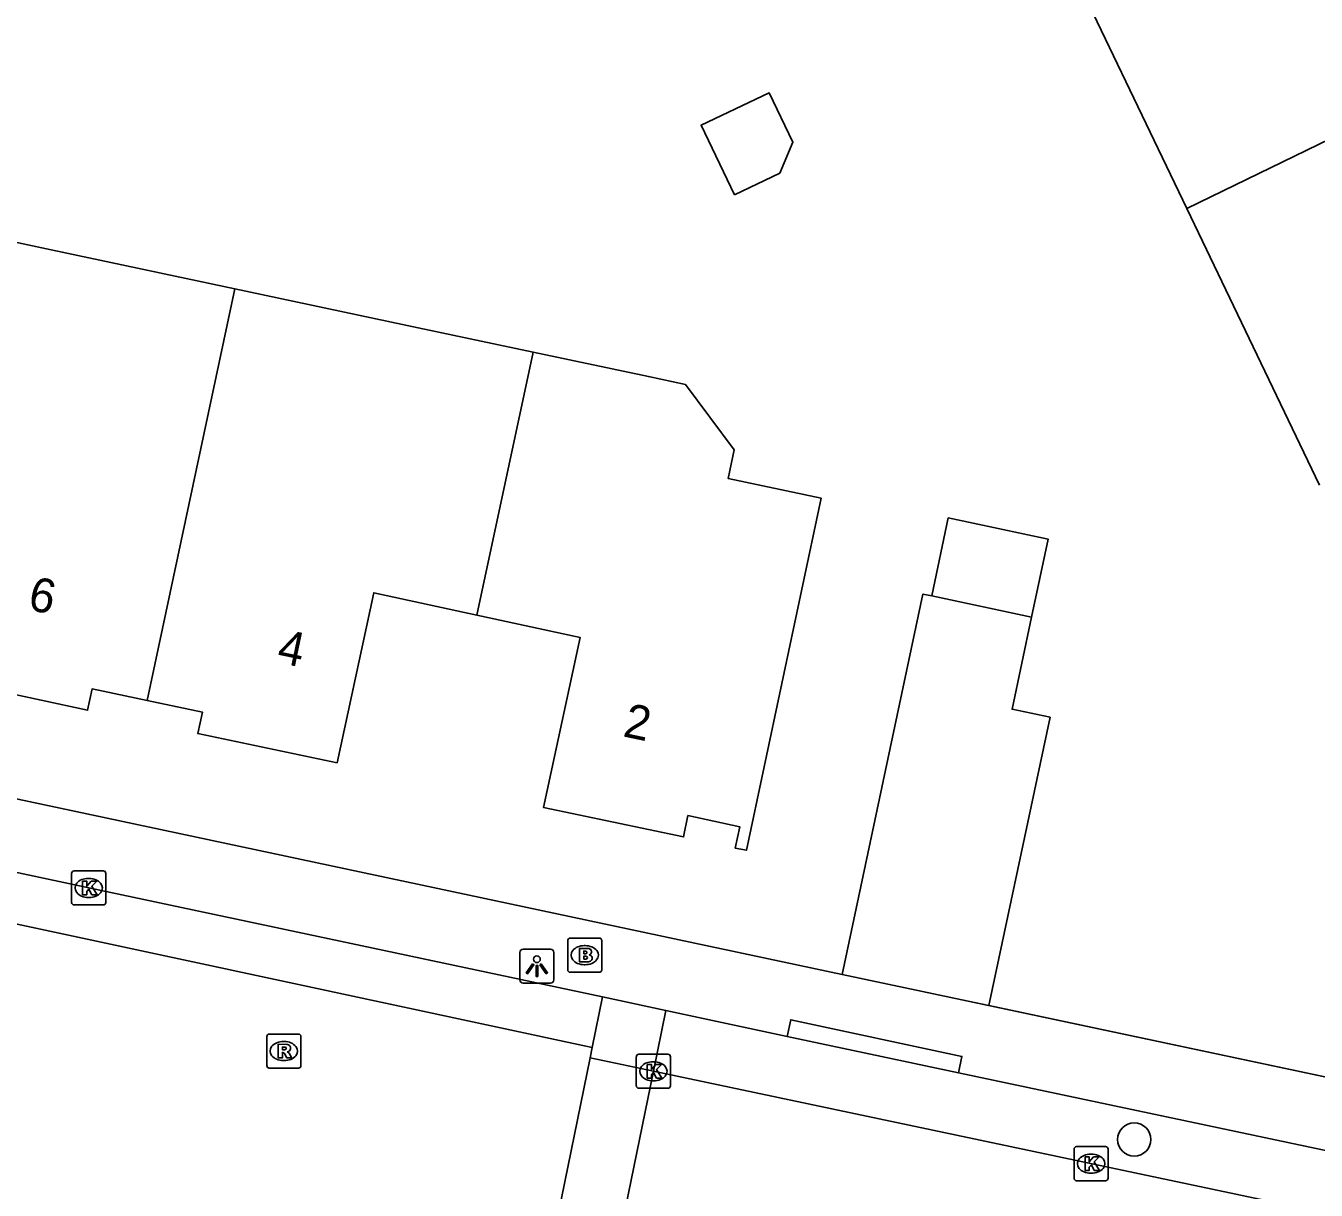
# Model space of a CAD drawing. Extents: x 160457 to 162082, y 388340 to 389736.
# Drawn here: x 160827.09 to 160864.94, y 389001.22 to 389035.38 of the extents above; entities that cross this region are included whole.
import ezdxf

# ---------------------------------------------------------------- set-up
doc = ezdxf.new("R2010")
doc.units = 0
for name, color, linetype in [('IMGEO_Boom', 7, 'Continuous'), ('IMGEO_Brandkraan', 7, 'Continuous'), ('IMGEO_Kolk', 7, 'Continuous'), ('IMGEO_Lichtpunt', 7, 'Continuous'), ('IMGEO_Muur', 7, 'Continuous'), ('IMGEO_Pand', 7, 'Continuous'), ('IMGEO_Pand_nummerreeks', 7, 'Continuous'), ('IMGEO_Parkeervlak_open', 7, 'Continuous'), ('IMGEO_Rijbaan_lokaal_gesloten', 7, 'Continuous'), ('IMGEO_Rijbaan_lokaal_open', 7, 'Continuous'), ('IMGEO_Rioolput', 7, 'Continuous'), ('IMGEO_Voetpad_open', 7, 'Continuous')]:
    doc.layers.add(name, color=color, linetype=linetype)

msp = doc.modelspace()

# ---------------------------------------------------------------- linework, layer by layer
at = {"layer": 'IMGEO_Boom'}
msp.add_circle((160859.601, 389002.71), 0.489, dxfattribs=at)
at = {"layer": 'IMGEO_Brandkraan'}
for p, q in [((160842.982, 389007.691), (160842.982, 389008.543)), ((160843.057, 389008.617), (160843.909, 389008.617)), ((160843.983, 389008.543), (160843.983, 389007.691)), ((160843.47, 389008.397), (160843.495, 389008.397)), ((160843.493, 389007.837), (160843.468, 389007.837)), ((160843.909, 389007.617), (160843.057, 389007.617))]:
    msp.add_line(p, q, dxfattribs=at)
for points in [[(160842.982, 389007.691), (160842.982, 389008.543)], [(160843.057, 389008.617), (160843.909, 389008.617)], [(160843.983, 389008.543), (160843.983, 389007.691)], [(160843.33, 389008.317), (160843.33, 389007.917), (160843.543, 389007.917)], [(160843.561, 389008.317), (160843.33, 389008.317)], [(160843.509, 389008.236), (160843.455, 389008.236), (160843.455, 389008.16)], [(160843.455, 389008.16), (160843.508, 389008.16)], [(160843.517, 389008.084), (160843.455, 389008.084), (160843.455, 389008.003)], [(160843.455, 389008.003), (160843.517, 389008.003)], [(160843.909, 389007.617), (160843.057, 389007.617)]]:
    msp.add_lwpolyline(points, dxfattribs=at)
for centre, radius, start, end in [((160843.059, 389008.541), 0.0765, 91.552, 178.448), ((160843.059, 389008.541), 0.0765, 91.552, 178.448), ((160843.907, 389008.541), 0.0765, 1.552, 88.448), ((160843.907, 389008.541), 0.0765, 1.552, 88.448), ((160843.51, 389008.198), 0.0379, 267.8285, 90.9355), ((160843.518, 389008.043), 0.0404, 269.8759, 90.5077), ((160843.565, 389008.172), 0.145, 59.4692, 91.5367), ((160843.59, 389008.219), 0.0922, 285.5137, 58.1501), ((160843.595, 389008.027), 0.105, 301.3115, 78.989), ((160843.549, 389008.168), 0.251, 268.6676, 293.5347), ((160843.059, 389007.693), 0.0765, 181.552, 268.448), ((160843.059, 389007.693), 0.0765, 181.552, 268.448), ((160843.907, 389007.693), 0.0765, 271.552, 358.448), ((160843.907, 389007.693), 0.0765, 271.552, 358.448)]:
    msp.add_arc(centre, radius, start, end, dxfattribs=at)
for centre, major_axis, ratio, start_param, end_param in [((160843.469, 389008.117), (-0.387, 0.002), 0.722429, 4.712389, 7.853982), ((160843.494, 389008.117), (-0.39, 0.002), 0.717154, 1.570796, 4.712389)]:
    msp.add_ellipse(centre, major_axis=major_axis, ratio=ratio, start_param=start_param, end_param=end_param, dxfattribs=at)
at = {"layer": 'IMGEO_Kolk'}
for p, q in [((160828.433, 389009.664), (160828.433, 389010.516)), ((160828.508, 389010.59), (160829.36, 389010.59)), ((160828.921, 389010.37), (160828.946, 389010.37)), ((160829.434, 389010.516), (160829.434, 389009.664)), ((160828.944, 389009.81), (160828.919, 389009.81)), ((160829.36, 389009.59), (160828.508, 389009.59)), ((160844.995, 389004.286), (160844.995, 389005.138)), ((160845.07, 389005.212), (160845.922, 389005.212)), ((160845.996, 389005.138), (160845.996, 389004.286)), ((160845.483, 389004.992), (160845.508, 389004.992)), ((160845.506, 389004.432), (160845.481, 389004.432)), ((160845.922, 389004.212), (160845.07, 389004.212)), ((160857.834, 389001.575), (160857.834, 389002.427)), ((160857.909, 389002.501), (160858.761, 389002.501)), ((160858.835, 389002.427), (160858.835, 389001.575)), ((160858.322, 389002.281), (160858.347, 389002.281)), ((160858.345, 389001.721), (160858.32, 389001.721)), ((160858.761, 389001.501), (160857.909, 389001.501))]:
    msp.add_line(p, q, dxfattribs=at)
for points in [[(160828.433, 389009.664), (160828.433, 389010.516)], [(160828.508, 389010.59), (160829.36, 389010.59)], [(160829.434, 389010.516), (160829.434, 389009.664)], [(160828.754, 389010.29), (160828.877, 389010.29), (160828.877, 389010.139), (160829.007, 389010.29), (160829.171, 389010.29), (160829.025, 389010.139), (160829.178, 389009.89), (160829.026, 389009.89), (160828.941, 389010.054), (160828.877, 389009.987), (160828.877, 389009.89), (160828.754, 389009.89), (160828.754, 389010.29)], [(160829.36, 389009.59), (160828.508, 389009.59)], [(160844.995, 389004.286), (160844.995, 389005.138)], [(160845.07, 389005.212), (160845.922, 389005.212)], [(160845.996, 389005.138), (160845.996, 389004.286)], [(160845.316, 389004.912), (160845.439, 389004.912), (160845.439, 389004.761), (160845.569, 389004.912), (160845.733, 389004.912), (160845.587, 389004.761), (160845.74, 389004.512), (160845.588, 389004.512), (160845.503, 389004.676), (160845.439, 389004.609), (160845.439, 389004.512), (160845.316, 389004.512), (160845.316, 389004.912)], [(160845.922, 389004.212), (160845.07, 389004.212)], [(160857.834, 389001.575), (160857.834, 389002.427)], [(160857.909, 389002.501), (160858.761, 389002.501)], [(160858.835, 389002.427), (160858.835, 389001.575)], [(160858.155, 389002.201), (160858.278, 389002.201), (160858.278, 389002.05), (160858.408, 389002.201), (160858.572, 389002.201), (160858.426, 389002.05), (160858.579, 389001.801), (160858.427, 389001.801), (160858.342, 389001.965), (160858.278, 389001.898), (160858.278, 389001.801), (160858.155, 389001.801), (160858.155, 389002.201)], [(160858.761, 389001.501), (160857.909, 389001.501)]]:
    msp.add_lwpolyline(points, dxfattribs=at)
for centre, start, end in [((160828.51, 389010.514), 91.552, 178.448), ((160828.51, 389010.514), 91.552, 178.448), ((160829.358, 389010.514), 1.552, 88.448), ((160829.358, 389010.514), 1.552, 88.448), ((160828.51, 389009.666), 181.552, 268.448), ((160828.51, 389009.666), 181.552, 268.448), ((160829.358, 389009.666), 271.552, 358.448), ((160829.358, 389009.666), 271.552, 358.448), ((160845.072, 389005.136), 91.552, 178.448), ((160845.072, 389005.136), 91.552, 178.448), ((160845.92, 389005.136), 1.552, 88.448), ((160845.92, 389005.136), 1.552, 88.448), ((160845.072, 389004.288), 181.552, 268.448), ((160845.072, 389004.288), 181.552, 268.448), ((160845.92, 389004.288), 271.552, 358.448), ((160845.92, 389004.288), 271.552, 358.448), ((160857.911, 389002.425), 91.552, 178.448), ((160857.911, 389002.425), 91.552, 178.448), ((160858.759, 389002.425), 1.552, 88.448), ((160858.759, 389002.425), 1.552, 88.448), ((160857.911, 389001.577), 181.552, 268.448), ((160857.911, 389001.577), 181.552, 268.448), ((160858.759, 389001.577), 271.552, 358.448), ((160858.759, 389001.577), 271.552, 358.448)]:
    msp.add_arc(centre, 0.0765, start, end, dxfattribs=at)
for centre, major_axis, ratio, start_param, end_param in [((160828.92, 389010.09), (-0.387, 0.002), 0.722429, 4.712389, 7.853982), ((160828.945, 389010.09), (-0.39, 0.002), 0.717154, 1.570796, 4.712389), ((160845.482, 389004.712), (-0.387, 0.002), 0.722429, 4.712389, 7.853982), ((160845.507, 389004.712), (-0.39, 0.002), 0.717154, 1.570796, 4.712389), ((160858.321, 389002.001), (-0.387, 0.002), 0.722429, 4.712389, 7.853982), ((160858.346, 389002.001), (-0.39, 0.002), 0.717154, 1.570796, 4.712389)]:
    msp.add_ellipse(centre, major_axis=major_axis, ratio=ratio, start_param=start_param, end_param=end_param, dxfattribs=at)
at = {"layer": 'IMGEO_Lichtpunt'}
for p, q in [((160841.58, 389008.199), (160841.58, 389007.392)), ((160841.58, 389008.199), (160841.58, 389007.392)), ((160842.482, 389008.294), (160841.674, 389008.294)), ((160842.482, 389008.294), (160841.674, 389008.294)), ((160842.576, 389007.392), (160842.576, 389008.199)), ((160842.576, 389007.392), (160842.576, 389008.199)), ((160841.674, 389007.298), (160842.482, 389007.298)), ((160841.674, 389007.298), (160842.482, 389007.298))]:
    msp.add_line(p, q, dxfattribs=at)
for points in [[(160841.954, 389007.863), (160841.993, 389007.835), (160841.805, 389007.573), (160841.767, 389007.6), (160841.954, 389007.863)], [(160842.056, 389007.815), (160842.103, 389007.815), (160842.103, 389007.493), (160842.056, 389007.493), (160842.056, 389007.815)], [(160842.166, 389007.835), (160842.204, 389007.862), (160842.391, 389007.6), (160842.352, 389007.572), (160842.166, 389007.835)]]:
    msp.add_lwpolyline(points, dxfattribs=at)
msp.add_circle((160842.079, 389007.997), 0.0994, dxfattribs=at)
for centre, start, end in [((160841.674, 389008.199), 90, 180), ((160841.674, 389008.199), 90, 180), ((160842.482, 389008.199), 0, 90), ((160842.482, 389008.199), 0, 90), ((160841.674, 389007.392), 180, 270), ((160841.674, 389007.392), 180, 270), ((160842.482, 389007.392), 270, 0), ((160842.482, 389007.392), 270, 360)]:
    msp.add_arc(centre, 0.0946, start, end, dxfattribs=at)
at = {"layer": 'IMGEO_Muur'}
msp.add_lwpolyline([(160876.381, 389002.172), (160854.217, 389006.879)], dxfattribs=at)
at = {"layer": 'IMGEO_Pand'}
for points in [[(160857.14, 389038.092), (160857.215, 389037.939), (160857.323, 389037.992), (160861.146, 389030.021)], [(160861.146, 389030.021), (160869.565, 389034.114)], [(160847.876, 389030.421), (160849.203, 389031.057), (160849.586, 389031.968), (160848.891, 389033.417), (160846.897, 389032.461), (160847.876, 389030.421)], [(160861.146, 389030.021), (160865.037, 389021.906)], [(160824.451, 389029.532), (160827.837, 389028.812), (160833.222, 389027.667)], [(160833.222, 389027.667), (160830.644, 389015.588)], [(160841.971, 389025.806), (160838.594, 389026.524), (160833.222, 389027.667)], [(160841.971, 389025.806), (160845.348, 389025.087), (160846.439, 389024.855), (160847.865, 389022.939), (160847.687, 389022.103), (160850.421, 389021.521), (160849.265, 389016.086), (160848.224, 389011.195), (160847.898, 389011.257), (160848.028, 389011.883), (160846.508, 389012.21), (160846.38, 389011.584), (160842.268, 389012.452), (160843.347, 389017.437), (160840.321, 389018.092)], [(160840.321, 389018.092), (160841.971, 389025.806)], [(160830.644, 389015.588), (160829.031, 389015.926), (160828.901, 389015.303), (160824.81, 389016.181), (160825.877, 389021.203), (160822.819, 389021.853)], [(160856.589, 389018.03), (160857.076, 389020.317), (160854.144, 389020.941), (160853.658, 389018.653)], [(160830.644, 389015.588), (160832.269, 389015.248), (160832.134, 389014.618), (160836.216, 389013.762), (160837.295, 389018.747), (160840.321, 389018.092)], [(160853.658, 389018.653), (160853.401, 389018.708), (160851.028, 389007.553)], [(160856.589, 389018.03), (160853.658, 389018.653)], [(160855.333, 389006.643), (160857.131, 389015.095), (160856.015, 389015.332), (160856.589, 389018.03)], [(160851.028, 389007.553), (160854.217, 389006.879), (160855.333, 389006.643)]]:
    msp.add_lwpolyline(points, dxfattribs=at)
at = {"layer": 'IMGEO_Parkeervlak_open'}
for points in [[(160843.699, 389005.404), (160844.001, 389006.893)], [(160845.862, 389006.495), (160845.496, 389004.711)]]:
    msp.add_lwpolyline(points, dxfattribs=at)
at = {"layer": 'IMGEO_Rijbaan_lokaal_gesloten'}
for points in [[(160843.699, 389005.404), (160816.207, 389011.308)], [(160842.714, 389000.554), (160843.638, 389005.103)], [(160843.638, 389005.103), (160843.699, 389005.404)], [(160890.171, 388995.253), (160887.391, 388995.848), (160872.623, 388998.985), (160867.814, 389000), (160845.496, 389004.711)]]:
    msp.add_lwpolyline(points, dxfattribs=at)
at = {"layer": 'IMGEO_Rijbaan_lokaal_open'}
for points in [[(160845.496, 389004.711), (160843.638, 389005.103)], [(160845.496, 389004.711), (160844.595, 389000.326), (160844.564, 389000.17)]]:
    msp.add_lwpolyline(points, dxfattribs=at)
at = {"layer": 'IMGEO_Rioolput'}
for p, q in [((160834.156, 389004.877), (160834.156, 389005.729)), ((160834.231, 389005.803), (160835.083, 389005.803)), ((160834.644, 389005.583), (160834.669, 389005.583)), ((160835.157, 389005.729), (160835.157, 389004.877)), ((160835.083, 389004.803), (160834.231, 389004.803)), ((160834.667, 389005.023), (160834.642, 389005.023))]:
    msp.add_line(p, q, dxfattribs=at)
for points in [[(160834.156, 389004.877), (160834.156, 389005.729)], [(160834.231, 389005.803), (160835.083, 389005.803)], [(160834.745, 389005.501), (160834.493, 389005.503), (160834.493, 389005.103)], [(160835.157, 389005.729), (160835.157, 389004.877)], [(160834.493, 389005.103), (160834.617, 389005.103), (160834.617, 389005.265), (160834.628, 389005.265)], [(160834.671, 389005.422), (160834.617, 389005.422), (160834.617, 389005.341)], [(160834.617, 389005.341), (160834.669, 389005.341)], [(160834.675, 389005.236), (160834.746, 389005.103), (160834.886, 389005.103), (160834.821, 389005.229)], [(160835.083, 389004.803), (160834.231, 389004.803)]]:
    msp.add_lwpolyline(points, dxfattribs=at)
for centre, radius, start, end in [((160834.233, 389005.727), 0.0765, 91.552, 178.448), ((160834.233, 389005.727), 0.0765, 91.552, 178.448), ((160834.744, 389005.391), 0.109, 350.3612, 89.416), ((160835.081, 389005.727), 0.0765, 1.552, 88.448), ((160835.081, 389005.727), 0.0765, 1.552, 88.448), ((160834.627, 389005.212), 0.0533, 26.0293, 88.6989), ((160834.653, 389005.53), 0.19, 274.7715, 282.9687), ((160834.677, 389005.326), 0.0964, 77.0061, 93.1865), ((160834.691, 389005.383), 0.0378, 276.6634, 79.6772), ((160834.742, 389005.391), 0.112, 277.5842, 350.9817), ((160834.726, 389005.176), 0.108, 29.5134, 73.7905), ((160834.233, 389004.879), 0.0765, 181.552, 268.448), ((160834.233, 389004.879), 0.0765, 181.552, 268.448), ((160835.081, 389004.879), 0.0765, 271.552, 358.448), ((160835.081, 389004.879), 0.0765, 271.552, 358.448)]:
    msp.add_arc(centre, radius, start, end, dxfattribs=at)
for centre, major_axis, ratio, start_param, end_param in [((160834.643, 389005.303), (-0.387, 0.002), 0.722429, 4.712389, 7.853982), ((160834.668, 389005.303), (-0.39, 0.002), 0.717154, 1.570796, 4.712389)]:
    msp.add_ellipse(centre, major_axis=major_axis, ratio=ratio, start_param=start_param, end_param=end_param, dxfattribs=at)
at = {"layer": 'IMGEO_Voetpad_open'}
for points in [[(160851.028, 389007.553), (160759.604, 389027.003)], [(160816.553, 389012.731), (160828.933, 389010.089), (160844.001, 389006.893)], [(160844.001, 389006.893), (160845.862, 389006.495)], [(160884.301, 389000.512), (160876.381, 389002.172), (160855.333, 389006.643)], [(160845.862, 389006.495), (160849.419, 389005.735)], [(160849.419, 389005.735), (160849.523, 389006.223), (160854.547, 389005.149), (160854.443, 389004.661)], [(160854.443, 389004.661), (160849.419, 389005.735)], [(160854.443, 389004.661), (160876.487, 389000), (160887.539, 388997.663)]]:
    msp.add_lwpolyline(points, dxfattribs=at)

# ---------------------------------------------------------------- texts
at = {"layer": 'IMGEO_Pand_nummerreeks'}
for s, rotation, p in [('6', 347.8871, (160827.115, 389018.263)), ('4', 348.1566, (160834.422, 389016.713)), ('2', 348.0804, (160844.573, 389014.541))]:
    msp.add_text(s, height=1, rotation=rotation, dxfattribs=at).set_placement(p)

doc.saveas('drawing.dxf')
